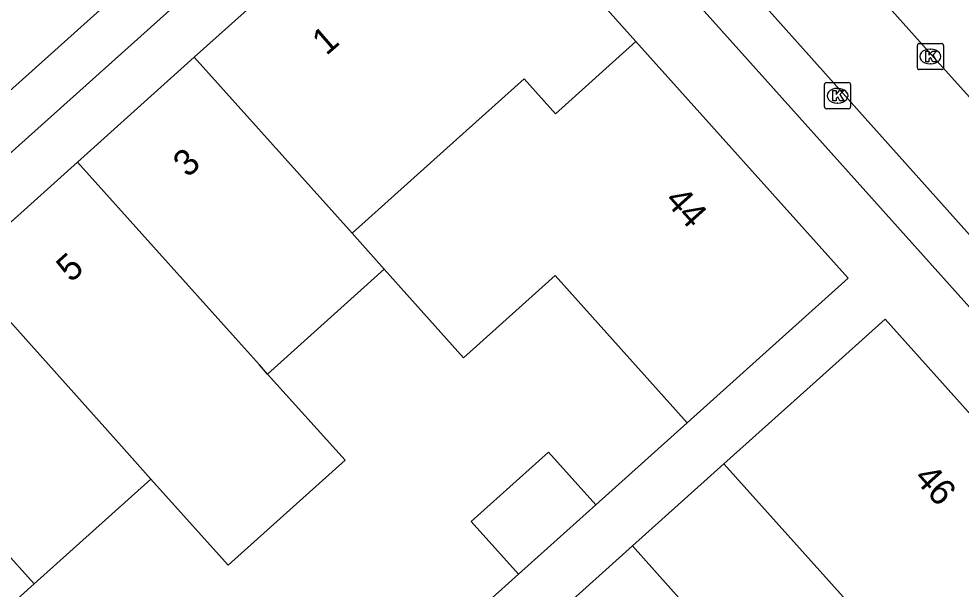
# Model space of a CAD drawing. Extents: x 162172 to 163187, y 382874 to 383684.
# Drawn here: x 162914.31 to 162950.36, y 383545 to 383566.8 of the extents above; entities that cross this region are included whole.
import ezdxf

# ---------------------------------------------------------------- set-up
doc = ezdxf.new("R2010")
doc.units = 0
for name, color, linetype in [('IMGEO_Kolk', 7, 'Continuous'), ('IMGEO_Pand', 7, 'Continuous'), ('IMGEO_Pand_nummerreeks', 7, 'Continuous'), ('IMGEO_Rijbaan_lokaal_open', 7, 'Continuous'), ('IMGEO_Voetpad_open', 7, 'Continuous')]:
    doc.layers.add(name, color=color, linetype=linetype)

msp = doc.modelspace()

# ---------------------------------------------------------------- linework, layer by layer
at = {"layer": 'IMGEO_Kolk'}
for p, q in [((162948.679, 383564.93), (162948.679, 383565.782)), ((162948.754, 383565.856), (162949.606, 383565.856)), ((162949.167, 383565.636), (162949.192, 383565.636)), ((162949.68, 383565.782), (162949.68, 383564.93)), ((162949.606, 383564.856), (162948.754, 383564.856)), ((162949.19, 383565.076), (162949.165, 383565.076)), ((162945.125, 383563.432), (162945.125, 383564.284)), ((162945.2, 383564.358), (162946.052, 383564.358)), ((162945.613, 383564.138), (162945.638, 383564.138)), ((162946.126, 383564.284), (162946.126, 383563.432)), ((162945.636, 383563.578), (162945.611, 383563.578)), ((162946.052, 383563.358), (162945.2, 383563.358))]:
    msp.add_line(p, q, dxfattribs=at)
for points in [[(162948.679, 383564.93), (162948.679, 383565.782)], [(162948.754, 383565.856), (162949.606, 383565.856)], [(162949.68, 383565.782), (162949.68, 383564.93)], [(162949, 383565.556), (162949.123, 383565.556), (162949.123, 383565.405), (162949.253, 383565.556), (162949.417, 383565.556), (162949.271, 383565.405), (162949.424, 383565.156), (162949.272, 383565.156), (162949.187, 383565.32), (162949.123, 383565.253), (162949.123, 383565.156), (162949, 383565.156), (162949, 383565.556)], [(162949.606, 383564.856), (162948.754, 383564.856)], [(162945.125, 383563.432), (162945.125, 383564.284)], [(162945.2, 383564.358), (162946.052, 383564.358)], [(162946.126, 383564.284), (162946.126, 383563.432)], [(162945.446, 383564.058), (162945.569, 383564.058), (162945.569, 383563.907), (162945.699, 383564.058), (162945.863, 383564.058), (162945.717, 383563.907), (162945.87, 383563.658), (162945.718, 383563.658), (162945.633, 383563.822), (162945.569, 383563.755), (162945.569, 383563.658), (162945.446, 383563.658), (162945.446, 383564.058)], [(162946.052, 383563.358), (162945.2, 383563.358)]]:
    msp.add_lwpolyline(points, dxfattribs=at)
for centre, start, end in [((162948.756, 383565.78), 91.552, 178.448), ((162948.756, 383565.78), 91.552, 178.448), ((162949.604, 383565.78), 1.552, 88.448), ((162949.604, 383565.78), 1.552, 88.448), ((162948.756, 383564.932), 181.552, 268.448), ((162948.756, 383564.932), 181.552, 268.448), ((162949.604, 383564.932), 271.552, 358.448), ((162949.604, 383564.932), 271.552, 358.448), ((162945.202, 383564.282), 91.552, 178.448), ((162945.202, 383564.282), 91.552, 178.448), ((162946.05, 383564.282), 1.552, 88.448), ((162946.05, 383564.282), 1.552, 88.448), ((162945.202, 383563.434), 181.552, 268.448), ((162945.202, 383563.434), 181.552, 268.448), ((162946.05, 383563.434), 271.552, 358.448), ((162946.05, 383563.434), 271.552, 358.448)]:
    msp.add_arc(centre, 0.0765, start, end, dxfattribs=at)
for centre, major_axis, ratio, start_param, end_param in [((162949.166, 383565.356), (-0.387, 0.002), 0.722429, 4.712389, 7.853982), ((162949.191, 383565.356), (-0.39, 0.002), 0.717154, 1.570796, 4.712389), ((162945.612, 383563.858), (-0.387, 0.002), 0.722429, 4.712389, 7.853982), ((162945.637, 383563.858), (-0.39, 0.002), 0.717154, 1.570796, 4.712389)]:
    msp.add_ellipse(centre, major_axis=major_axis, ratio=ratio, start_param=start_param, end_param=end_param, dxfattribs=at)
at = {"layer": 'IMGEO_Pand'}
for points in [[(162921.014, 383565.328), (162926.991, 383570.687)], [(162933.867, 383570.448), (162937.916, 383565.93)], [(162937.916, 383565.93), (162934.843, 383563.171), (162933.641, 383564.51), (162930.553, 383561.738), (162927.056, 383558.598)], [(162937.916, 383565.93), (162946.028, 383556.879), (162943.647, 383554.741), (162939.875, 383551.356)], [(162916.55, 383561.319), (162921.014, 383565.328)], [(162927.056, 383558.598), (162921.014, 383565.328)], [(162912.086, 383557.311), (162916.55, 383561.319)], [(162923.826, 383553.216), (162923.508, 383553.57), (162922.592, 383554.59), (162916.55, 383561.319)], [(162928.289, 383557.225), (162927.056, 383558.598)], [(162912.086, 383557.311), (162918.127, 383550.582), (162919.361, 383549.207)], [(162928.289, 383557.225), (162923.826, 383553.216)], [(162939.875, 383551.356), (162934.821, 383556.985), (162931.324, 383553.844), (162928.289, 383557.225)], [(162941.282, 383549.791), (162945.061, 383553.18), (162947.443, 383555.317), (162955.562, 383546.267), (162956.784, 383544.946)], [(162907.618, 383553.305), (162913.662, 383546.574), (162914.898, 383545.198)], [(162923.826, 383553.216), (162926.785, 383549.921), (162922.32, 383545.911), (162919.361, 383549.207)], [(162933.423, 383545.563), (162931.609, 383547.583), (162934.566, 383550.236), (162936.378, 383548.216)], [(162949.185, 383540.987), (162941.282, 383549.791)], [(162919.361, 383549.207), (162914.898, 383545.198)], [(162936.378, 383548.216), (162933.423, 383545.563)], [(162937.782, 383546.651), (162934.86, 383544.028)], [(162934.86, 383544.028), (162936.65, 383542.035), (162939.571, 383544.658), (162937.782, 383546.651)], [(162914.898, 383545.198), (162910.434, 383541.189)]]:
    msp.add_lwpolyline(points, dxfattribs=at)
at = {"layer": 'IMGEO_Rijbaan_lokaal_open'}
for points in [[(162936.047, 383580.103), (162937.702, 383578.299), (162938.86, 383577.021), (162949.543, 383565.07), (162958.519, 383555.082), (162967.352, 383545.259)], [(162934.696, 383576.406), (162963.647, 383544.056)], [(162892.756, 383545.048), (162925.593, 383574.476)]]:
    msp.add_lwpolyline(points, dxfattribs=at)
at = {"layer": 'IMGEO_Voetpad_open'}
for points in [[(162960.509, 383544.821), (162935.116, 383573.128)], [(162924.618, 383571.209), (162907.908, 383556.229), (162907.198, 383557.023)], [(162939.875, 383551.356), (162936.378, 383548.216)], [(162937.782, 383546.651), (162941.282, 383549.791)], [(162933.423, 383545.563), (162928.619, 383541.252)]]:
    msp.add_lwpolyline(points, dxfattribs=at)

# ---------------------------------------------------------------- texts
at = {"layer": 'IMGEO_Pand_nummerreeks'}
for s, rotation, p in [('1', 40.8919, (162926.07, 383565.368)), ('3', 41.9233, (162920.768, 383560.699)), ('44', 311.8658, (162938.979, 383559.832)), ('5', 41.9233, (162916.304, 383556.69)), ('46', 311.8945, (162948.509, 383549.217))]:
    msp.add_text(s, height=1, rotation=rotation, dxfattribs=at).set_placement(p)

doc.saveas('drawing.dxf')
